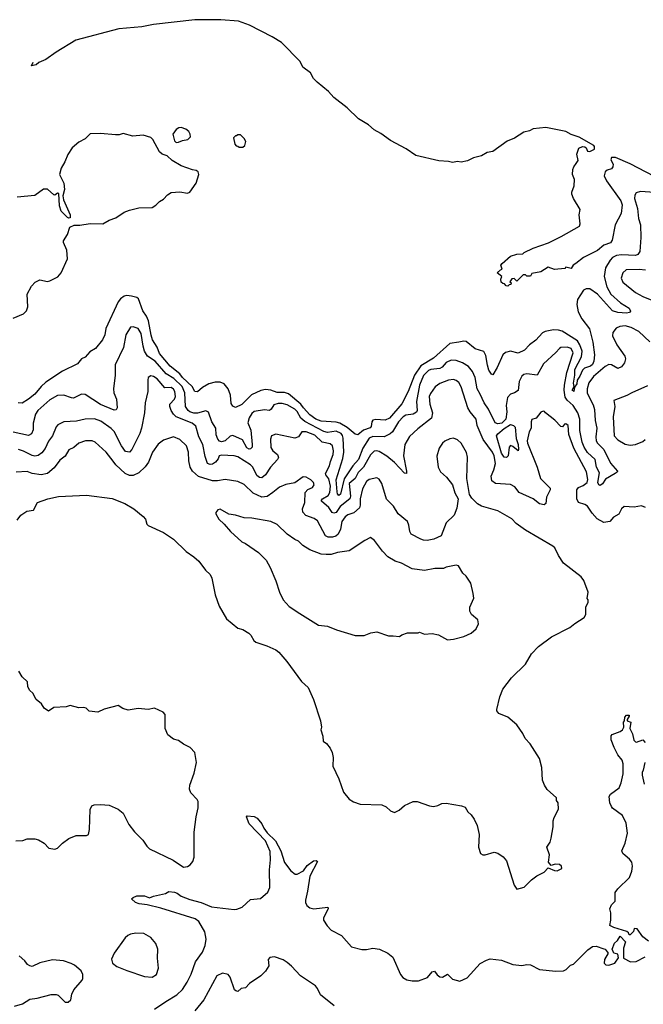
# Model space of a CAD drawing. Extents: x 2220333 to 2384341, y 721037 to 894043.
# Tile 308 of 325: x 2334516 to 2339458, y 867249 to 875051. Entities that reach past the tile are written whole.
import ezdxf

# ---------------------------------------------------------------- set-up
doc = ezdxf.new("R2010")
doc.units = 0

msp = doc.modelspace()

# ---------------------------------------------------------------- linework, layer by layer
at = {"layer": '0CON10XD'}
for points in [[(2339607.6, 873777.6), (2339355, 873910), (2339237.9, 873957.9), (2339205, 873960), (2339201.7, 873941.7), (2339220, 873905), (2339215.8, 873885), (2339205, 873868.8), (2339170.5, 873859.5), (2339155, 873846.7), (2339148, 873815), (2339167.5, 873775), (2339280.9, 873615), (2339290, 873585), (2339282.7, 873515), (2339235.7, 873425), (2339212.5, 873305), (2339197.2, 873282.8), (2339145, 873265.5), (2339095, 873223.3), (2338985, 873166.7), (2338922, 873118), (2338902.5, 873105), (2338885, 873080), (2338845, 873090), (2338835, 873080), (2338755, 873072.5), (2338705, 873090), (2338645, 873052.5), (2338575, 873040), (2338565, 873020), (2338535, 873020), (2338525, 873030), (2338505, 873030), (2338455, 872980), (2338435, 873000), (2338415, 872997.5), (2338400, 872975), (2338410, 872965), (2338408.3, 872951.7), (2338395, 872950), (2338385, 872940), (2338371.7, 872941.7), (2338358.3, 872958.3), (2338345, 872960), (2338331.7, 872971.7), (2338330, 872995), (2338337.5, 873015), (2338300, 873045), (2338325, 873070), (2338340, 873075), (2338330, 873105), (2338340.7, 873119.3), (2338405, 873177.5), (2338455, 873192), (2338503.6, 873196.4), (2338515, 873207.5), (2338585, 873240), (2338705.8, 873284.2), (2338807.9, 873332.1), (2338952, 873415), (2338957, 873433), (2338950, 873505), (2338956.4, 873546.4), (2338905, 873633.3), (2338892.3, 873667.7), (2338892.5, 873685), (2338909.4, 873735), (2338913.1, 873785), (2338897.8, 873825), (2338900, 873865), (2338906.2, 873885), (2338927.1, 873912.9), (2338940.8, 873935), (2338932.5, 873985), (2338946.2, 874033.8), (2338975, 874046.7), (2338994.4, 874044.4), (2339005.6, 874035.6), (2339015, 874008.8), (2339035, 874007.1), (2339071.2, 874025), (2339072.5, 874045), (2339065.5, 874055.5), (2338949.8, 874119.8), (2338885, 874142.7), (2338845, 874164.6), (2338685, 874195.6), (2338585, 874185.6), (2338555, 874170), (2338511.2, 874158.8), (2338437.4, 874112.6), (2338380.2, 874089.8), (2338265, 874006.5), (2338220.6, 873999.4), (2338175, 873971.2), (2338112.9, 873957.1), (2338065, 873932.8), (2338015, 873923.2), (2337985, 873926.7), (2337945, 873920), (2337915, 873928.1), (2337837.2, 873932.8), (2337655, 873973.8), (2337577.4, 874027.4), (2337455, 874093.1), (2337378.9, 874148.9), (2337325, 874178), (2337279.2, 874219.2), (2337201.2, 874265), (2337111.8, 874351.8), (2337006, 874435), (2336962.8, 874482.8), (2336872.7, 874555), (2336844.7, 874584.7), (2336819.3, 874629.3), (2336759.4, 874675), (2336739.6, 874719.6), (2336589.3, 874869.3), (2336516.5, 874916.5), (2336337.4, 875007.4), (2336248.7, 875038.7), (2336111.1, 875051.1), (2335905, 875050.5), (2335575, 875013.1), (2335485, 874994.3), (2335300.9, 874979.1), (2334961.1, 874888.9), (2334805.3, 874794.7), (2334723.3, 874735), (2334668.3, 874711.7), (2334645, 874692.5), (2334610, 874685), (2334621.4, 874713.5)], [(2335755, 874077.5), (2335775, 874080), (2335805, 874093.3), (2335849.5, 874100.5), (2335868.3, 874121.7), (2335866.7, 874145), (2335856.7, 874165), (2335832.7, 874182.7), (2335795, 874197.1), (2335777.5, 874195), (2335755, 874181.2), (2335728.8, 874145), (2335741.7, 874091.7), (2335755, 874077.5)], [(2334465, 872686.7), (2334545, 872721.1), (2334570, 872745), (2334580.6, 872775), (2334575.4, 872875), (2334610.5, 872939.5), (2334638.3, 872971.7), (2334675, 872988.7), (2334735, 872977.5), (2334755, 872980.6), (2334817.2, 873012.8), (2334845.4, 873044.6), (2334893.3, 873155), (2334888, 873225), (2334862, 873285), (2334862, 873298), (2334895, 873350), (2334913.6, 873406.4), (2334947, 873423), (2334993.6, 873423.6), (2335075, 873436.2), (2335173.9, 873433.9), (2335225, 873463.1), (2335278.3, 873481.7), (2335345, 873526), (2335385, 873541.2), (2335460.5, 873559.5), (2335565.8, 873564.2), (2335595, 873581.2), (2335625, 873611.2), (2335655, 873630), (2335685.9, 873664.1), (2335715, 873681.2), (2335785, 873688), (2335845, 873676), (2335865, 873683.8), (2335913.8, 873755), (2335936, 873825), (2335930, 873845), (2335915, 873856.2), (2335885, 873861.2), (2335795, 873894.2), (2335723.3, 873935), (2335683.6, 873973.6), (2335645, 873986.2), (2335624, 874005), (2335570.9, 874100.9), (2335555, 874116.7), (2335495.3, 874135.3), (2335411.2, 874128.8), (2335335, 874148.1), (2335305, 874138.4), (2335275, 874138.4), (2335155, 874150.4), (2335075, 874145.6), (2335035, 874106), (2334985, 874081.9), (2334931.4, 874035), (2334896, 873984), (2334873.8, 873925), (2334843.5, 873875), (2334830.9, 873825), (2334865.5, 873755), (2334870.6, 873705), (2334858.8, 873655), (2334863.9, 873623.9), (2334916.9, 873505), (2334915, 873480), (2334905, 873477.5), (2334894.3, 873484.3), (2334843.8, 873533.8), (2334830, 873575), (2334826.7, 873675), (2334815, 873676.2), (2334795, 873660), (2334785, 873662.5), (2334735, 873707.5), (2334705, 873707.3), (2334635, 873657.3), (2334495.3, 873644.7)], [(2336285, 874040), (2336300, 874055), (2336307.5, 874085), (2336295, 874110), (2336265, 874140), (2336245, 874140), (2336235, 874130), (2336225, 874130), (2336210, 874115), (2336220, 874065), (2336231.7, 874051.7), (2336245, 874050), (2336255, 874040), (2336285, 874040)], [(2339548, 873682), (2339435, 873690.3), (2339401.2, 873678.8), (2339390.2, 873659.8), (2339388.9, 873635), (2339412.5, 873555), (2339420.4, 873475), (2339436.3, 873426.3), (2339439.3, 873325), (2339429.7, 873215), (2339415, 873191.5), (2339396.7, 873183.3), (2339285, 873189), (2339246.1, 873183.9), (2339215, 873166.8), (2339194.7, 873145), (2339158.2, 873085), (2339147.9, 873015), (2339168.6, 872935), (2339201.8, 872875), (2339277, 872807), (2339346, 872765), (2339357.7, 872742.3), (2339348.2, 872731.8), (2339325, 872725.5), (2339255, 872730.3), (2339213.5, 872745), (2339095, 872876.9), (2339035, 872918.2), (2339005, 872917.3), (2338985, 872906.9), (2338936.1, 872835), (2338930, 872795), (2338942, 872735), (2338971.2, 872681.2), (2339031.1, 872601.1), (2339058.9, 872495), (2339072, 872395), (2339066.9, 872345), (2339055, 872320), (2339038.2, 872305), (2338991.3, 872288.7), (2338975.2, 872274.8), (2338955, 872225.7), (2338934.2, 872195), (2338930, 872165), (2338911.7, 872138.3), (2338906.2, 872105), (2338894.5, 872115), (2338910, 872145), (2338905, 872170), (2338916.4, 872235), (2338915, 872278.6), (2338969.2, 872380.8), (2338973.9, 872425), (2338956.1, 872475), (2338935.5, 872505.5), (2338815, 872581.8), (2338785, 872591.4), (2338745.4, 872594.6), (2338678.9, 872581.1), (2338659.6, 872570.4), (2338605, 872511.4), (2338555, 872474.3), (2338516.7, 872433.3), (2338465, 872410), (2338405, 872424.4), (2338365, 872414.4), (2338345.6, 872395), (2338300, 872295), (2338265, 872237.5), (2338255, 872243.3), (2338234.5, 872275), (2338222.9, 872312.9), (2338211.3, 872391.3), (2338195, 872421.8), (2338125, 872442.6), (2338055, 872500), (2338035, 872503.2), (2337996.6, 872496.6), (2337925, 872486.4), (2337795, 872369.5), (2337695, 872308.5), (2337645.7, 872235), (2337595.7, 872104.3), (2337545, 872008.1), (2337445.3, 871895), (2337412, 871878), (2337337.2, 871882.8), (2337315, 871877.5), (2337305.4, 871865), (2337301.4, 871828.6), (2337293.4, 871816.6), (2337240.4, 871799.6), (2337195, 871761.2), (2337175, 871766.2), (2337110.9, 871820.9), (2337054, 871854), (2337025, 871861.6), (2336905, 871870.4), (2336863.2, 871885), (2336815, 871919.5), (2336765, 871976.3), (2336744.7, 872004.7), (2336645, 872087.5), (2336615, 872096.6), (2336557.3, 872097.3), (2336505, 872116.7), (2336465, 872119.7), (2336426, 872114), (2336352.7, 872077.3), (2336275, 872002.1), (2336225, 871977.5), (2336205, 871990), (2336190.9, 872010.9), (2336185.3, 872075), (2336168.6, 872125), (2336135, 872165.2), (2336105, 872177.7), (2336065, 872178.6), (2336015, 872165.7), (2335963.6, 872136.4), (2335925, 872103.3), (2335905, 872104.4), (2335881.3, 872145), (2335805.6, 872215), (2335785.8, 872245.8), (2335708, 872305), (2335622.6, 872405), (2335605.4, 872455), (2335567.5, 872515), (2335558.3, 872551.7), (2335536.8, 872665), (2335521.3, 872701.3), (2335492.6, 872745), (2335458.1, 872838.1), (2335445, 872848.6), (2335401.5, 872861.5), (2335365.7, 872865.7), (2335345, 872860.8), (2335315, 872838.8), (2335295.8, 872815), (2335198.1, 872605), (2335190.3, 872555), (2335172.2, 872515), (2335115.6, 872445), (2335071.9, 872418.1), (2335035, 872378), (2335005, 872363.8), (2334975, 872324), (2334855, 872266.4), (2334722.1, 872177.9), (2334684.7, 872145.3), (2334634.4, 872085), (2334585, 872043.3), (2334535, 872012.5), (2334502.5, 872015)], [(2339475, 873065.4), (2339425, 873070.4), (2339322, 873068), (2339295.7, 873045), (2339282.8, 873002.8), (2339295, 872971.4), (2339395, 872889.1), (2339455, 872857.7), (2339585, 872805.5)], [(2339032.2, 872055), (2339060.5, 872000.5), (2339071.7, 871961.7), (2339077.6, 871875), (2339090.8, 871815), (2339081, 871745), (2339083.6, 871715), (2339096.1, 871695), (2339146.3, 871646.3), (2339197.8, 871537.8), (2339252.5, 871475), (2339250, 871465), (2339236, 871455), (2339159.5, 871410.5), (2339135, 871374.3), (2339115, 871361.3), (2339104.3, 871365), (2339098.4, 871385), (2339111.2, 871461.2), (2339086.8, 871505), (2339076.5, 871565), (2339015, 871622.9), (2338988, 871665), (2338974.2, 871704.2), (2338955.3, 871795.3), (2338953.8, 871885), (2338940.4, 871935), (2338901.7, 871995), (2338855, 872036.4), (2338839.2, 872059.3), (2338829.7, 872115), (2338833.3, 872155), (2338851.7, 872255), (2338902.3, 872412.3), (2338887.3, 872445), (2338855, 872456.8), (2338805.6, 872454.4), (2338793.1, 872446.9), (2338765, 872412.9), (2338666, 872324), (2338616.9, 872233.1), (2338535, 872243.8), (2338511.5, 872238.5), (2338495, 872225.7), (2338473.1, 872185), (2338466.6, 872113.4), (2338436.8, 872093.2), (2338405, 872084), (2338383, 872057), (2338370.6, 871995), (2338375.3, 871945), (2338368.2, 871885), (2338336.2, 871855), (2338305, 871849.8), (2338285, 871856.5), (2338232.4, 871965), (2338196.6, 872015), (2338164.3, 872084.3), (2338140.6, 872125), (2338126.6, 872215), (2338104.1, 872264.1), (2338072, 872302), (2338025, 872332.3), (2337975, 872349.5), (2337935, 872353.6), (2337895, 872335.3), (2337863.1, 872296.9), (2337845, 872286.4), (2337775, 872279), (2337755, 872271.2), (2337715, 872231.5), (2337684, 872155), (2337659.5, 872025), (2337666.1, 871955), (2337659.4, 871940.6), (2337634.3, 871925), (2337575, 871916.6), (2337555, 871905.3), (2337517.1, 871865), (2337469.3, 871785), (2337451.7, 871768.3), (2337404.5, 871745.5), (2337315, 871747.2), (2337284.3, 871735.7), (2337235.6, 871655), (2337199.6, 871565), (2337154.7, 871515.3), (2337088.1, 871411.9), (2337058, 871292), (2337045, 871281.8), (2337035, 871293.1), (2337030.8, 871310.8), (2337023.8, 871406.2), (2337076.7, 871575), (2337085.5, 871625), (2337079.5, 871735), (2337075, 871756.2), (2337062.5, 871772.5), (2337025, 871789.6), (2336955, 871780.6), (2336925, 871789.1), (2336775, 871868.3), (2336744.3, 871895), (2336715, 871945.3), (2336695, 871965.7), (2336635, 871998.5), (2336595, 872010), (2336565, 872010.5), (2336530, 872000), (2336510, 871965), (2336496.2, 871955), (2336455, 871959.4), (2336375, 871945.4), (2336355, 871931.8), (2336333.5, 871896.5), (2336325, 871856.7), (2336348.8, 871798.8), (2336359.2, 871685), (2336357.5, 871665), (2336345, 871650.5), (2336335, 871647.5), (2336315, 871657.8), (2336281.2, 871721.2), (2336205, 871757.2), (2336185, 871751.8), (2336145, 871713.9), (2336115, 871706.4), (2336100.4, 871710.4), (2336085, 871727.5), (2336072.4, 871762.4), (2336070, 871815), (2336038.7, 871865), (2336012.1, 871942.1), (2335990.9, 871950.9), (2335925.5, 871934.5), (2335895, 871933.3), (2335865, 871942.9), (2335850, 871955), (2335829, 871985), (2335823.8, 872095), (2335803.6, 872143.6), (2335737.9, 872207.9), (2335676, 872246), (2335590, 872345), (2335528, 872385), (2335504.7, 872425), (2335494.1, 872464.1), (2335479.1, 872565), (2335455, 872602.9), (2335415, 872617.1), (2335395, 872615.8), (2335357.5, 872555), (2335337.6, 872452.4), (2335273.1, 872315), (2335273.5, 872235), (2335258.9, 872125), (2335262.5, 872095), (2335283.1, 872045), (2335287.5, 871975), (2335280, 871960), (2335265, 871955.8), (2335155, 872001.6), (2335035, 872081.8), (2335005, 872083.1), (2334943.2, 872053.2), (2334925, 872054.4), (2334865, 872076.9), (2334815, 872072.3), (2334755, 872037.9), (2334659.6, 871955), (2334641.8, 871925), (2334622.2, 871855), (2334622.2, 871802.2), (2334609.9, 871770.1), (2334585, 871757.3), (2334465, 871783.1)], [(2339509.2, 872499.2), (2339421.3, 872581.3), (2339362.9, 872612.9), (2339315, 872625.3), (2339270.7, 872619.3), (2339243.5, 872606.5), (2339216.4, 872573.6), (2339213.6, 872545), (2339248.2, 872475), (2339312.9, 872385), (2339315.7, 872365), (2339308.7, 872331.3), (2339285, 872300), (2339255, 872286.2), (2339205, 872316.9), (2339185, 872320), (2339155, 872301.9), (2339062.7, 872225), (2339026.6, 872173.4), (2339012.2, 872125), (2339012, 872095), (2339032.2, 872055)], [(2339475, 871185.8), (2339445, 871198), (2339385, 871189.2), (2339305, 871192.5), (2339283.9, 871176.1), (2339265, 871132.5), (2339221.7, 871108.3), (2339192.5, 871075), (2339145, 871066.7), (2339091.2, 871095), (2339051.4, 871141.4), (2339015, 871196.7), (2338995, 871210), (2338945, 871226.7), (2338931.4, 871255), (2338931.4, 871325), (2338945, 871344), (2338980.2, 871359.8), (2339012.2, 871385), (2339017.5, 871407.5), (2339009.1, 871469.1), (2338907.3, 871655), (2338868, 871765), (2338863.8, 871835), (2338845, 871850), (2338834.1, 871845.9), (2338817.5, 871825), (2338805, 871826.7), (2338757.1, 871877.1), (2338682.5, 871935), (2338675, 871947.5), (2338665, 871950), (2338645, 871940), (2338610, 871895), (2338575, 871882.5), (2338568, 871865), (2338568.6, 871815), (2338554.5, 871785), (2338537.7, 871715), (2338540.8, 871695), (2338617.8, 871505), (2338642.2, 871415), (2338719.7, 871339.7), (2338719.2, 871325), (2338692, 871268), (2338685, 871217.5), (2338673.6, 871206.4), (2338635, 871213.8), (2338585, 871253.3), (2338475, 871304.3), (2338439.3, 871349.3), (2338405, 871368.2), (2338286.7, 871375), (2338258, 871398), (2338251.5, 871435), (2338274.7, 871485.3), (2338286.2, 871535), (2338277.3, 871595), (2338263.8, 871625), (2338188.2, 871725), (2338141.8, 871835), (2338133.1, 871885), (2338085, 871943.1), (2338067.7, 871975), (2338015, 872142.5), (2337995, 872175.6), (2337975, 872192.2), (2337955, 872199.5), (2337915, 872194.6), (2337845, 872169.1), (2337808.5, 872141.5), (2337771.3, 872088.7), (2337762.1, 872065), (2337766.3, 872005), (2337786.7, 871935), (2337779.6, 871895), (2337670.9, 871809.1), (2337605, 871748.6), (2337569.2, 871685), (2337557.1, 871595), (2337582, 871475), (2337580, 871455), (2337565, 871458.8), (2337485, 871542.5), (2337425, 871591.4), (2337365, 871630), (2337345, 871635.7), (2337325, 871633.3), (2337295, 871603.6), (2337241, 871505), (2337197.6, 871462.4), (2337174.7, 871415), (2337126, 871375), (2337137.6, 871275), (2337132.7, 871255), (2337055, 871194), (2337025, 871147.3), (2337005, 871140.8), (2336991.6, 871145), (2336965.8, 871185), (2336906.9, 871235), (2336907.1, 871245), (2336916.5, 871255), (2336960.2, 871279.8), (2336974, 871305), (2336978, 871355), (2336966.9, 871413.1), (2336941.3, 871445), (2336940.5, 871455), (2336971.9, 871515), (2336979, 871551), (2337000.3, 871605), (2337003.2, 871635), (2336994.2, 871674.2), (2336975, 871689.3), (2336913.2, 871703.2), (2336855, 871758.2), (2336785, 871786.6), (2336752, 871785), (2336724.2, 871745.8), (2336695.6, 871734.4), (2336545, 871767.1), (2336511.2, 871755), (2336503.2, 871726.8), (2336505, 871660), (2336521.1, 871635), (2336559.4, 871605), (2336566.7, 871583.3), (2336558.2, 871565), (2336503.9, 871505), (2336465, 871444.4), (2336435, 871421.8), (2336415, 871424.6), (2336395, 871439.1), (2336364.3, 871504.3), (2336345.4, 871525), (2336245, 871587.5), (2336215, 871595.3), (2336115, 871601.6), (2336097.1, 871595), (2336087.8, 871572.2), (2336068.2, 871545), (2336045, 871530), (2336025, 871526.2), (2336005, 871535.6), (2335985, 871590), (2335967.5, 871685), (2335935.3, 871745), (2335910.5, 871830.5), (2335881.9, 871855), (2335755.2, 871905.2), (2335734.6, 871925), (2335717.1, 871955), (2335705.4, 871985), (2335704.6, 872005), (2335742.2, 872045), (2335749.6, 872065), (2335745, 872103.8), (2335735, 872123.5), (2335715, 872137.6), (2335665, 872134.4), (2335605, 872204.4), (2335575, 872224.2), (2335555, 872229.2), (2335535, 872216.2), (2335530.6, 872195), (2335530, 872105), (2335509.4, 872015), (2335504.4, 871935), (2335480.9, 871815), (2335467.6, 871772.4), (2335403.4, 871646.6)], [(2339491.4, 872148.6), (2339365.8, 872095), (2339327.3, 872072.7), (2339223.3, 872035), (2339232, 871985), (2339219.5, 871905), (2339227.1, 871755), (2339255, 871721.4), (2339315, 871688.6), (2339355, 871680), (2339395, 871686), (2339455, 871708), (2339474, 871725)], [(2335403.4, 871646.6), (2335385, 871624.5), (2335355, 871629.6), (2335322.4, 871675), (2335265, 871787.8), (2335241.5, 871811.5), (2335159.9, 871869.9), (2335107.9, 871887.9), (2335035, 871886.2), (2334965, 871871.1), (2334865, 871864.2), (2334818.3, 871841.7), (2334804.5, 871825.5), (2334776.4, 871755), (2334745, 871712.5), (2334717.6, 871652.4), (2334689.9, 871620.1), (2334661.3, 871598.7), (2334636.5, 871593.5), (2334615, 871597.2), (2334545, 871633.3), (2334505, 871646.2)], [(2338375, 871581.9), (2338355, 871585.6), (2338335, 871617.3), (2338294.2, 871755), (2338305, 871770.5), (2338355, 871810.7), (2338405, 871842.4), (2338428.9, 871835), (2338441.4, 871821.4), (2338451.3, 871731.3), (2338465.8, 871684.2), (2338469.5, 871645), (2338465, 871634), (2338425, 871669.2), (2338405, 871676.7), (2338396.2, 871665), (2338387.5, 871595), (2338375, 871581.9)], [(2334496, 871085), (2334524.6, 871125.4), (2334573.4, 871156.6), (2334625.5, 871164.5), (2334657.5, 871225), (2334737.5, 871255), (2334823.9, 871273.9), (2335046.4, 871283.6), (2335248.3, 871258.3), (2335348.3, 871218.3), (2335420, 871175), (2335493.3, 871115), (2335513.6, 871093.6), (2335523.3, 871055), (2335534.2, 871044.2), (2335655, 870986.7), (2335733.9, 870933.9), (2335835, 870836.7), (2335896.7, 870795), (2335935, 870760), (2335988.3, 870688.3), (2336024, 870654), (2336038.8, 870625), (2336063.8, 870495), (2336096.7, 870405), (2336155, 870302.5), (2336245, 870230), (2336285, 870220), (2336330.5, 870190.5), (2336346.7, 870175), (2336370.7, 870130.7), (2336387.7, 870117.7), (2336475, 870089.2), (2336545, 870058), (2336569.7, 870039.7), (2336633.8, 869965), (2336748.3, 869808.3), (2336800.7, 869760.7), (2336843.3, 869665), (2336900, 869495), (2336906.7, 869445), (2336903.3, 869425), (2336917.5, 869375), (2336920, 869335), (2336946.4, 869316.4), (2336975, 869280), (2336992.5, 869245), (2337000, 869205), (2336998, 869135), (2337044.6, 869034.6), (2337080.9, 868930.9), (2337126.2, 868875), (2337162.4, 868852.4), (2337215, 868835.8), (2337385, 868830), (2337420, 868815), (2337455, 868782.5), (2337485, 868770), (2337523.6, 868786.4), (2337566.4, 868823.6), (2337635, 868856.2), (2337665, 868856.7), (2337763, 868823), (2337795, 868817.5), (2337830, 868825), (2337860, 868840), (2337895, 868843.8), (2338017, 868823), (2338045, 868812.5), (2338067.5, 868775), (2338095, 868750), (2338117.3, 868717.3), (2338140, 868665), (2338156.1, 868593.9), (2338151.2, 868495), (2338167.5, 868445), (2338185, 868433.3), (2338203.6, 868433.6), (2338275, 868453.8), (2338305, 868446.2), (2338347.6, 868417.6), (2338374, 868385), (2338433.6, 868193.6), (2338455, 868162.5), (2338515, 868177.5), (2338572.5, 868235), (2338613.9, 868266.1), (2338673, 868297), (2338705, 868330), (2338755, 868310), (2338775, 868308), (2338812.5, 868325), (2338808.8, 868345), (2338795, 868355.8), (2338760.5, 868359.5), (2338728.3, 868348.3), (2338707.5, 868375), (2338713.3, 868435), (2338693.3, 868495), (2338720, 868535), (2338728.8, 868565), (2338742.5, 868655), (2338742.5, 868702.5), (2338750.5, 868729.5), (2338786.2, 868795), (2338782.5, 868845), (2338770, 868865), (2338770, 868885), (2338695, 868952.5), (2338673.8, 868985), (2338660, 869025), (2338653.3, 869125), (2338636.1, 869196.1), (2338562.3, 869312.3), (2338522.5, 869355), (2338503.3, 869395), (2338455, 869462.5), (2338385.4, 869525.4), (2338314.2, 869554.2), (2338296.7, 869575), (2338296.7, 869585), (2338320, 869685), (2338344.2, 869745.8), (2338413.3, 869835), (2338525, 869943.3), (2338572.9, 870027.1), (2338626.2, 870085), (2338729.5, 870160.5), (2338876.7, 870235), (2338915, 870266.7), (2338990, 870315), (2339001.7, 870338.3), (2339002.5, 870395), (2339020, 870435), (2339020, 870455), (2339012.5, 870465), (2339020, 870515), (2338987, 870607), (2338965, 870636.2), (2338826.2, 870745), (2338786, 870805), (2338755.8, 870865.8), (2338740.5, 870880.5), (2338525, 871007.3), (2338449.1, 871059.1), (2338415, 871097.1), (2338305, 871158.9), (2338175, 871196.9), (2338145, 871214.4), (2338098.8, 871258.8), (2338079.4, 871289.4), (2338059.2, 871415), (2338065.3, 871585), (2338057.9, 871622.1), (2338015, 871696), (2337985, 871722), (2337955, 871734), (2337925, 871730), (2337885, 871712), (2337866, 871695), (2337840.8, 871655), (2337821.7, 871591.7), (2337831.2, 871505), (2337849.5, 871469.5), (2337897, 871427), (2337945, 871366.7), (2337965, 871302.5), (2337990, 871255), (2337980.3, 871179.7), (2337958, 871125), (2337895, 871063.3), (2337855, 870962.5), (2337796.7, 870935), (2337745, 870925.6), (2337715, 870928.1), (2337693.7, 870933.7), (2337618, 870975), (2337606.9, 870995), (2337600.8, 871045), (2337590, 871075), (2337515, 871134.4), (2337477.3, 871197.3), (2337422.4, 871252.4), (2337386.6, 871376.6), (2337365, 871410.8), (2337345, 871420), (2337285, 871406.9), (2337265, 871392.9), (2337233.3, 871335), (2337214.5, 871255.5), (2337214.8, 871205.2), (2337207.7, 871182.3), (2337165, 871143.1), (2337115, 871126.5), (2337095, 871112.2), (2337068.8, 871075), (2337057.8, 871015), (2337039.7, 870975), (2337022.2, 870957.8), (2336995, 870950.9), (2336961.5, 870951.5), (2336940.5, 870960.5), (2336875, 871080), (2336849.5, 871099.5), (2336782.7, 871122.7), (2336758.8, 871148.8), (2336757.2, 871175), (2336775.3, 871225), (2336778.5, 871305), (2336800.3, 871329.7), (2336835.8, 871345), (2336848.6, 871365), (2336844, 871385), (2336824.3, 871404.3), (2336785, 871426), (2336761.2, 871428.8), (2336695, 871382.5), (2336625, 871367.5), (2336575, 871346.9), (2336521.1, 871305), (2336476.8, 871273.2), (2336435, 871268.5), (2336365, 871299.2), (2336295, 871366.9), (2336245, 871392.9), (2336145, 871407.1), (2336083.1, 871396.9), (2336045, 871397.7), (2335932.7, 871432.7), (2335885, 871474.3), (2335867.3, 871505), (2335857.5, 871555), (2335854.5, 871625), (2335836.7, 871675), (2335784.7, 871724.7), (2335735, 871746.9), (2335655, 871718.1), (2335612.4, 871687.6), (2335567.8, 871625), (2335535.6, 871545), (2335511.1, 871508.9), (2335459.3, 871460.7), (2335415, 871438.1), (2335385, 871438.9), (2335350.8, 871455), (2335276.7, 871525), (2335256.1, 871553.9), (2335202.2, 871625), (2335115, 871702.9), (2335090, 871715), (2335036.8, 871713.2), (2334983.3, 871695), (2334945, 871662.5), (2334906.1, 871643.9), (2334876.6, 871593.4), (2334835, 871560), (2334788.7, 871501.3), (2334735, 871454.5), (2334685, 871445.4), (2334615, 871454.7), (2334575, 871471.5), (2334486.6, 871466.6)], [(2337905, 870137.5), (2337955, 870143.3), (2338035, 870163.3), (2338095, 870190), (2338132.5, 870225), (2338152.5, 870265), (2338147.5, 870295), (2338097, 870337), (2338082.5, 870365), (2338083.3, 870395), (2338113.6, 870466.4), (2338110, 870505), (2338090, 870585), (2338053, 870643), (2338026.7, 870665), (2337994.1, 870724.1), (2337975, 870728.8), (2337895.9, 870714.1), (2337875, 870703.8), (2337805, 870703.3), (2337725, 870686.2), (2337625, 870700), (2337541.2, 870745), (2337491.1, 870761.1), (2337434.5, 870794.5), (2337390.7, 870840.7), (2337326.7, 870925), (2337295, 870947.5), (2337250, 870925), (2337127.4, 870842.6), (2337035, 870830), (2336985, 870814.3), (2336945, 870814.4), (2336905, 870815.7), (2336815, 870850.6), (2336760, 870885), (2336725, 870920), (2336695, 870931.2), (2336636.7, 870975), (2336555, 871052), (2336505.5, 871075.5), (2336355, 871101.5), (2336295, 871104.4), (2336225, 871125.8), (2336173.6, 871133.6), (2336105, 871172.5), (2336085, 871167.5), (2336070, 871145), (2336070, 871135), (2336093.9, 871093.9), (2336136.7, 871055), (2336186.7, 870995), (2336275, 870913.3), (2336305, 870900), (2336409.3, 870829.3), (2336469.3, 870769.3), (2336501.7, 870711.7), (2336546.2, 870605), (2336574, 870515), (2336603, 870453), (2336652.5, 870402.5), (2336735, 870345.8), (2336883.4, 870253.4), (2336955, 870245.7), (2337026.8, 870216.8), (2337175, 870170.8), (2337245, 870172.5), (2337298.3, 870191.7), (2337345, 870200), (2337438.3, 870168.3), (2337475, 870170), (2337525, 870162.5), (2337545, 870177.5), (2337588.3, 870191.7), (2337675, 870192.5), (2337685, 870197.5), (2337725, 870182.5), (2337785, 870187.5), (2337835, 870177.5), (2337905, 870137.5)], [(2334484.2, 868544.2), (2334541.7, 868548.3), (2334575, 868560.6), (2334635, 868559.2), (2334665, 868552.5), (2334710, 868525), (2334747.3, 868487.3), (2334795, 868478), (2334814.1, 868485.9), (2334855, 868526.2), (2334905.9, 868564.1), (2334963.3, 868586.7), (2335045, 868587.5), (2335060, 868595), (2335070, 868635), (2335073.6, 868793.6), (2335087, 868823), (2335105, 868830), (2335155, 868833.3), (2335225, 868826.7), (2335296.1, 868796.1), (2335335, 868763.3), (2335380, 868675), (2335425, 868616.2), (2335490.9, 868550.9), (2335523, 868503), (2335545, 868482.5), (2335732.7, 868392.7), (2335815, 868336.2), (2335845, 868340), (2335865.9, 868354.1), (2335888.8, 868381.2), (2335898, 868415), (2335897.7, 868612.3), (2335914, 868735), (2335930, 868805), (2335930, 868855), (2335922.7, 868872.7), (2335870.8, 868925), (2335860.6, 868955), (2335864.3, 868985), (2335899.5, 869080.5), (2335915.7, 869165.7), (2335904, 869245), (2335866.7, 869285), (2335815, 869310), (2335775, 869338.6), (2335735, 869351.4), (2335690.6, 869385), (2335668.5, 869435), (2335668.8, 869545), (2335652.5, 869565), (2335585, 869595.7), (2335534.1, 869585.9), (2335455, 869592), (2335375, 869580), (2335334.4, 869594.4), (2335295, 869618), (2335185, 869587.5), (2335135, 869564.2), (2335065, 869572.5), (2335042.5, 869595), (2335025, 869601.2), (2334985, 869598.8), (2334915, 869617.5), (2334883, 869607), (2334785, 869600), (2334745, 869572.5), (2334710, 869595), (2334688.9, 869628.9), (2334646.2, 869665), (2334620, 869715), (2334596.7, 869735), (2334581.2, 869765), (2334577.5, 869805), (2334534.4, 869844.4), (2334509.7, 869889.7)], [(2339498.3, 867748.3), (2339454.1, 867784.1), (2339408.3, 867848.3), (2339385, 867850), (2339380, 867825), (2339355, 867800), (2339345, 867800), (2339340, 867815), (2339327, 867827), (2339225, 867858.8), (2339193.8, 867875), (2339200, 867915), (2339200, 867975), (2339193.8, 868005), (2339205, 868037.5), (2339233.9, 868066.1), (2339235.8, 868135), (2339255, 868163.3), (2339348, 868255), (2339366.9, 868305), (2339372.5, 868345), (2339366.9, 868375), (2339349.8, 868399.8), (2339315, 868428), (2339296.2, 868445), (2339288.8, 868465), (2339314, 868525), (2339332.5, 868605), (2339321.4, 868685), (2339293.3, 868745), (2339215, 868802.5), (2339205, 868817.5), (2339193.8, 868845), (2339187.5, 868895), (2339197.5, 868915), (2339266.2, 868965), (2339283.8, 869005), (2339298, 869075), (2339298, 869155), (2339291.2, 869185), (2339256.2, 869225), (2339226.2, 869285), (2339203.8, 869345), (2339203.9, 869376.1), (2339211.7, 869388.3), (2339275, 869410), (2339292.5, 869425), (2339302.5, 869445), (2339300, 869485), (2339310, 869495), (2339312.5, 869525), (2339325, 869540), (2339345, 869540), (2339347, 869533), (2339330, 869505), (2339330, 869495), (2339360, 869485), (2339350, 869435), (2339373.2, 869393.2), (2339381.7, 869341.7), (2339395, 869328.6), (2339405, 869327.1), (2339455, 869346), (2339474, 869325)], [(2339468.9, 869165), (2339456, 869105), (2339448, 869085), (2339449.2, 869065), (2339464.4, 868994.4)], [(2335675, 867271.1), (2335761.8, 867325), (2335805, 867367.5), (2335842.5, 867425), (2335875, 867487.5), (2335908.9, 867585), (2335965, 867663.1), (2335986.8, 867715), (2335993.2, 867765), (2335983.8, 867823.8), (2335935, 867904.5), (2335905.7, 867925.7), (2335635, 868010), (2335525, 868038.5), (2335463.3, 868045), (2335433.8, 868055), (2335402.5, 868085), (2335413.9, 868096.1), (2335445, 868108.8), (2335505, 868108), (2335545, 868092), (2335575, 868107.5), (2335671.7, 868128.3), (2335697.3, 868142.7), (2335741.7, 868138.3), (2335765, 868129.4), (2335796.4, 868106.4), (2335865, 868078.5), (2335955, 868056.5), (2336035, 868021.9), (2336215, 868001.4), (2336236.8, 868003.2), (2336279.7, 868020.3), (2336345, 868078.6), (2336425, 868088.8), (2336482.7, 868137.3), (2336498.6, 868175), (2336496.7, 868315), (2336504.5, 868395), (2336500.2, 868460.2), (2336464.1, 868544.1), (2336335, 868680), (2336313.3, 868735), (2336318.3, 868741.7), (2336375, 868736.2), (2336396.7, 868725), (2336435, 868680), (2336450.8, 868645), (2336477.8, 868607.8), (2336543.1, 868545), (2336586.2, 868466.2), (2336613.9, 868373.9), (2336665, 868306), (2336699.5, 868279.5), (2336715, 868280), (2336765, 868308), (2336795, 868350), (2336845, 868386.7), (2336865, 868390), (2336875, 868380), (2336814.6, 868265.4), (2336797.5, 868145), (2336780.8, 868075), (2336780.8, 868055), (2336791.7, 868031.7), (2336815, 868014), (2336845.8, 868005.8), (2336958.8, 868018.8), (2336961.2, 868005), (2336923.3, 867935), (2336922.5, 867915), (2336951.2, 867871.2), (2336985, 867836.7), (2337065, 867793.3), (2337144.1, 867704.1), (2337226.1, 867683.9), (2337265, 867683.8), (2337315, 867693.3), (2337366.4, 867686.4), (2337433.6, 867653.6), (2337472.3, 867622.3), (2337534, 867485), (2337551.7, 867461.7), (2337585, 867443.1), (2337625, 867434.4), (2337675.7, 867434.3), (2337747, 867463), (2337785, 867507.5), (2337803, 867513), (2337823.6, 867483.6), (2337845, 867467.1), (2337867.5, 867465), (2337905, 867487.5), (2337945, 867448), (2338005, 867432.9), (2338060.9, 867459.1), (2338165, 867571.5), (2338215, 867600), (2338245, 867608.6), (2338335, 867600), (2338425, 867563.8), (2338495, 867557.5), (2338535, 867565.6), (2338565, 867561.5), (2338635, 867526.2), (2338765, 867512), (2338825.9, 867514.1), (2338847.5, 867525), (2338881.7, 867558.3), (2338905, 867567.5), (2339018.8, 867681.2), (2339055, 867706.7), (2339085, 867710), (2339145, 867690), (2339156.4, 867686.4), (2339180, 867655), (2339150, 867605), (2339147.5, 867575), (2339162.3, 867562.3), (2339185, 867560), (2339232.5, 867575), (2339261.7, 867618.3), (2339256.4, 867646.4), (2339223.6, 867653.6), (2339210, 867685), (2339230, 867735), (2339254.1, 867755.9), (2339275, 867790), (2339316.7, 867745), (2339300, 867695), (2339300, 867615), (2339356.1, 867586.1), (2339402.3, 867587.7), (2339473.6, 867626.4)], [(2335565, 867464), (2335600, 867485), (2335616, 867535), (2335608.8, 867615), (2335610, 867685), (2335595, 867730), (2335555, 867777.5), (2335499.3, 867809.3), (2335437, 867813), (2335395, 867806.2), (2335372.5, 867795), (2335352.7, 867777.3), (2335263.8, 867655), (2335243.9, 867606.1), (2335251.2, 867575), (2335285, 867548.8), (2335365.9, 867515.9), (2335505, 867470), (2335565, 867464)], [(2334473.3, 867235), (2334537.3, 867252.7), (2334595, 867288.8), (2334655, 867298), (2334765, 867327.5), (2334805, 867327.5), (2334820.7, 867320.7), (2334875, 867267.5), (2334900, 867265), (2334920, 867285), (2334929.5, 867330.5), (2334945.9, 867364.1), (2335010.7, 867439.3), (2335016.7, 867455), (2335016.4, 867486.4), (2335002.5, 867515), (2334948.8, 867558.8), (2334923.9, 867573.9), (2334863, 867593), (2334775, 867602.5), (2334675, 867577.5), (2334615, 867550), (2334595, 867553.3), (2334577.5, 867565), (2334556.7, 867595), (2334512.1, 867632.1)], [(2337008.4, 867238.4), (2336900, 867325), (2336876.9, 867375), (2336860.8, 867395), (2336741.3, 867475), (2336671, 867551), (2336635, 867580.6), (2336605, 867601.8), (2336535, 867625.9), (2336498.6, 867621.4), (2336485.5, 867605), (2336490.4, 867555), (2336465, 867511.1), (2336427.5, 867475), (2336335.8, 867414.2), (2336305, 867380), (2336270, 867375), (2336245, 867351.2), (2336227.5, 867355), (2336218.8, 867365), (2336183.2, 867465), (2336168.5, 867485), (2336123.6, 867496.4), (2336078.5, 867475), (2335975.2, 867284.8), (2335903.1, 867196.9)], [(2335585, 867211.4), (2335675, 867271.1)]]:
    msp.add_lwpolyline(points, dxfattribs=at)

doc.saveas('drawing.dxf')
